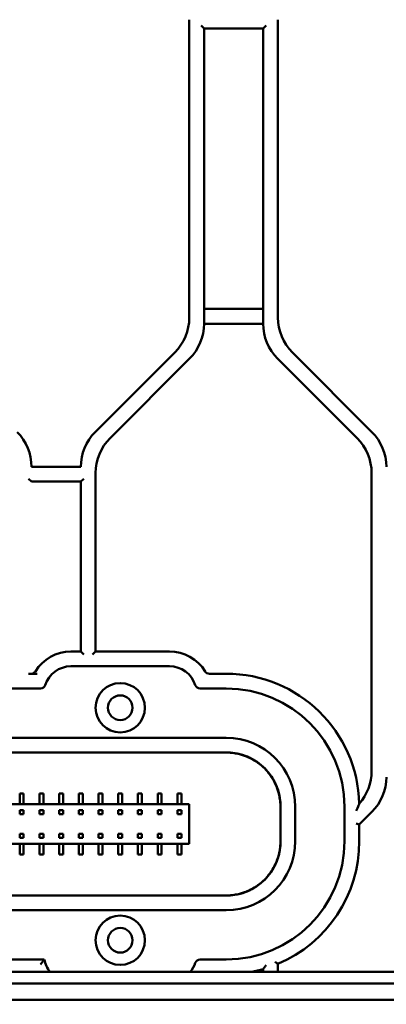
# Model space of a CAD drawing. Header units: millimetres. Extents: x 0 to 14369, y -869 to 2970.
# Tile 280 of 656: x 2054 to 2092, y 398 to 498. Entities that reach past the tile are written whole.
import ezdxf

# ---------------------------------------------------------------- set-up
doc = ezdxf.new("R2010")
doc.units = ezdxf.units.MM
doc.header["$LTSCALE"] = 10
doc.layers.add('Detailumgrenzung (ISO)', color=7, linetype='Continuous', lineweight=25)
doc.layers.add('Sichtbar (ISO)', color=7, linetype='Continuous', lineweight=50)

# ---------------------------------------------------------------- blocks, each defined once
blk = doc.blocks.new('2DDetail3')
at = {"layer": 'Detailumgrenzung (ISO)'}
blk.add_circle((191.4219, 29.8398), 30.9875, dxfattribs=at)

msp = doc.modelspace()

# ---------------------------------------------------------------- linework, layer by layer
at = {"layer": 'Sichtbar (ISO)'}
for p, q in [((2071.518, 497.503), (2071.518, 467.266)), ((2071.518, 497.503), (2071.518, 467.266)), ((2072.718, 496.924), (2073.018, 496.624)), ((2073.018, 466.645), (2073.018, 496.624)), ((2073.018, 496.624), (2079.018, 496.624)), ((2073.018, 496.624), (2073.018, 466.645)), ((2079.018, 496.624), (2079.318, 496.924)), ((2079.018, 496.624), (2079.018, 466.645)), ((2079.018, 466.645), (2079.018, 496.624)), ((2080.518, 467.266), (2080.518, 497.503)), ((2080.518, 497.503), (2080.518, 467.266)), ((2079.018, 468.145), (2073.018, 468.145)), ((2073.018, 468.145), (2079.018, 468.145)), ((2073.018, 466.645), (2079.018, 466.645)), ((2079.018, 466.645), (2073.018, 466.645)), ((2070.053, 463.731), (2061.982, 455.66)), ((2070.053, 463.731), (2061.982, 455.66)), ((2090.053, 455.66), (2081.982, 463.731)), ((2081.982, 463.731), (2090.053, 455.66)), ((2063.482, 455.038), (2071.553, 463.109)), ((2071.553, 463.109), (2063.482, 455.038)), ((2080.482, 463.109), (2088.553, 455.038)), ((2088.553, 455.038), (2080.482, 463.109)), ((2060.518, 452.124), (2055.518, 452.124)), ((2055.218, 450.924), (2055.518, 450.624)), ((2055.518, 450.624), (2060.518, 450.624)), ((2060.518, 450.624), (2060.818, 450.924)), ((2060.518, 450.624), (2060.518, 433.385)), ((2060.518, 433.385), (2060.518, 450.624)), ((2062.018, 433.385), (2062.018, 451.503)), ((2062.018, 451.503), (2062.018, 433.385)), ((2090.018, 451.503), (2090.018, 421.253)), ((2090.018, 421.253), (2090.018, 451.503)), ((2060.518, 433.385), (2059.518, 433.385)), ((2059.518, 433.385), (2060.518, 433.385)), ((2060.818, 433.085), (2060.518, 433.385)), ((2060.518, 433.385), (2060.818, 433.085)), ((2061.718, 433.085), (2062.018, 433.385)), ((2062.018, 433.385), (2061.718, 433.085)), ((2069.518, 433.385), (2062.018, 433.385)), ((2062.018, 433.385), (2069.518, 433.385)), ((2059.518, 431.885), (2069.518, 431.885)), ((2069.518, 431.885), (2059.518, 431.885)), ((2055.218, 431.135), (2056.103, 431.135)), ((2056.103, 431.135), (2055.218, 431.135)), ((2075.268, 431.135), (2073.557, 431.135)), ((2073.557, 431.135), (2075.268, 431.135)), ((2049.518, 429.635), (2056.425, 429.635)), ((2056.425, 429.635), (2049.518, 429.635)), ((2072.61, 429.635), (2075.268, 429.635)), ((2075.268, 429.635), (2072.61, 429.635)), ((2075.268, 424.635), (2003.767, 424.635)), ((2003.767, 424.635), (2075.268, 424.635)), ((2075.279, 423.147), (2003.756, 423.147)), ((2003.757, 423.147), (2075.279, 423.147)), ((2003.767, 423.135), (2075.268, 423.135)), ((2075.268, 423.135), (2003.767, 423.135)), ((2054.318, 418.985), (2054.718, 418.985)), ((2054.318, 417.885), (2054.318, 418.985)), ((2054.718, 418.985), (2054.718, 417.885)), ((2056.318, 418.985), (2056.718, 418.985)), ((2056.318, 417.885), (2056.318, 418.985)), ((2056.718, 418.985), (2056.718, 417.885)), ((2058.318, 418.985), (2058.718, 418.985)), ((2058.318, 417.885), (2058.318, 418.985)), ((2058.718, 418.985), (2058.718, 417.885)), ((2060.318, 418.985), (2060.718, 418.985)), ((2060.318, 417.885), (2060.318, 418.985)), ((2060.718, 418.985), (2060.718, 417.885)), ((2062.318, 418.985), (2062.718, 418.985)), ((2062.318, 417.885), (2062.318, 418.985)), ((2062.718, 418.985), (2062.718, 417.885)), ((2064.318, 418.985), (2064.718, 418.985)), ((2064.318, 417.885), (2064.318, 418.985)), ((2064.718, 418.985), (2064.718, 417.885)), ((2066.318, 418.985), (2066.718, 418.985)), ((2066.318, 417.885), (2066.318, 418.985)), ((2066.718, 418.985), (2066.718, 417.885)), ((2068.318, 418.985), (2068.718, 418.985)), ((2068.318, 417.885), (2068.318, 418.985)), ((2068.718, 418.985), (2068.718, 417.885)), ((2070.318, 418.985), (2070.718, 418.985)), ((2070.318, 417.885), (2070.318, 418.985)), ((2070.718, 418.985), (2070.718, 417.885)), ((2071.518, 417.885), (2007.518, 417.885)), ((2071.518, 413.885), (2071.518, 417.885)), ((2054.718, 417.282), (2054.318, 417.282)), ((2054.318, 417.282), (2054.318, 416.882)), ((2054.318, 416.882), (2054.718, 416.882)), ((2054.718, 416.882), (2054.718, 417.282)), ((2056.718, 417.282), (2056.318, 417.282)), ((2056.318, 417.282), (2056.318, 416.882)), ((2056.318, 416.882), (2056.718, 416.882)), ((2056.718, 416.882), (2056.718, 417.282)), ((2058.718, 417.282), (2058.318, 417.282)), ((2058.318, 417.282), (2058.318, 416.882)), ((2058.318, 416.882), (2058.718, 416.882)), ((2058.718, 416.882), (2058.718, 417.282)), ((2060.718, 417.282), (2060.318, 417.282)), ((2060.318, 417.282), (2060.318, 416.882)), ((2060.318, 417.282), (2060.718, 417.282)), ((2060.318, 416.882), (2060.318, 417.282)), ((2060.318, 416.882), (2060.718, 416.882)), ((2060.718, 416.882), (2060.318, 416.882)), ((2060.718, 416.882), (2060.718, 417.282)), ((2060.718, 417.282), (2060.718, 416.882)), ((2062.318, 417.282), (2062.718, 417.282)), ((2062.318, 416.882), (2062.318, 417.282)), ((2062.718, 416.882), (2062.318, 416.882)), ((2062.718, 417.282), (2062.718, 416.882)), ((2064.318, 417.282), (2064.718, 417.282)), ((2064.318, 416.882), (2064.318, 417.282)), ((2064.718, 416.882), (2064.318, 416.882)), ((2064.718, 417.282), (2064.718, 416.882)), ((2066.318, 417.282), (2066.718, 417.282)), ((2066.318, 416.882), (2066.318, 417.282)), ((2066.718, 416.882), (2066.318, 416.882)), ((2066.718, 417.282), (2066.718, 416.882)), ((2068.318, 417.282), (2068.718, 417.282)), ((2068.318, 416.882), (2068.318, 417.282)), ((2068.318, 417.282), (2068.718, 417.282)), ((2068.318, 416.882), (2068.318, 417.282)), ((2068.718, 416.882), (2068.318, 416.882)), ((2068.718, 416.882), (2068.318, 416.882)), ((2068.718, 417.282), (2068.718, 416.882)), ((2068.718, 417.282), (2068.718, 416.882)), ((2070.318, 417.282), (2070.718, 417.282)), ((2070.318, 416.882), (2070.318, 417.282)), ((2070.318, 417.282), (2070.718, 417.282)), ((2070.318, 416.882), (2070.318, 417.282)), ((2070.718, 416.882), (2070.318, 416.882)), ((2070.718, 416.882), (2070.318, 416.882)), ((2070.718, 417.282), (2070.718, 416.882)), ((2070.718, 417.282), (2070.718, 416.882)), ((2080.768, 414.134), (2080.768, 417.635)), ((2080.768, 417.635), (2080.768, 414.134)), ((2080.78, 417.647), (2080.78, 414.122)), ((2082.267, 414.134), (2082.267, 417.636)), ((2082.267, 417.636), (2082.267, 414.134)), ((2087.268, 417.635), (2087.268, 414.135)), ((2087.268, 414.135), (2087.268, 417.635)), ((2088.768, 415.824), (2090.053, 417.109)), ((2090.053, 417.109), (2088.768, 415.824)), ((2088.468, 415.948), (2088.768, 415.824)), ((2088.768, 415.824), (2088.468, 415.948)), ((2088.768, 414.135), (2088.768, 415.824)), ((2088.768, 415.824), (2088.768, 414.135)), ((2054.318, 414.887), (2054.318, 414.487)), ((2054.718, 414.887), (2054.318, 414.887)), ((2054.718, 414.487), (2054.718, 414.887)), ((2056.318, 414.887), (2056.318, 414.487)), ((2056.718, 414.887), (2056.318, 414.887)), ((2056.718, 414.487), (2056.718, 414.887)), ((2058.318, 414.887), (2058.318, 414.487)), ((2058.718, 414.887), (2058.318, 414.887)), ((2058.718, 414.487), (2058.718, 414.887)), ((2060.318, 414.887), (2060.318, 414.487)), ((2060.718, 414.887), (2060.318, 414.887)), ((2060.318, 414.487), (2060.318, 414.887)), ((2060.318, 414.887), (2060.718, 414.887)), ((2060.718, 414.487), (2060.718, 414.887)), ((2060.718, 414.887), (2060.718, 414.487)), ((2062.318, 414.487), (2062.318, 414.887)), ((2062.318, 414.887), (2062.718, 414.887)), ((2062.718, 414.887), (2062.718, 414.487)), ((2064.318, 414.487), (2064.318, 414.887)), ((2064.318, 414.887), (2064.718, 414.887)), ((2064.718, 414.887), (2064.718, 414.487)), ((2066.318, 414.487), (2066.318, 414.887)), ((2066.318, 414.887), (2066.718, 414.887)), ((2066.718, 414.887), (2066.718, 414.487)), ((2068.318, 414.487), (2068.318, 414.887)), ((2068.318, 414.887), (2068.718, 414.887)), ((2068.318, 414.487), (2068.318, 414.887)), ((2068.318, 414.887), (2068.718, 414.887)), ((2068.718, 414.887), (2068.718, 414.487)), ((2068.718, 414.887), (2068.718, 414.487)), ((2070.318, 414.487), (2070.318, 414.887)), ((2070.318, 414.887), (2070.718, 414.887)), ((2070.318, 414.487), (2070.318, 414.887)), ((2070.318, 414.887), (2070.718, 414.887)), ((2070.718, 414.887), (2070.718, 414.487)), ((2070.718, 414.887), (2070.718, 414.487)), ((2007.518, 413.885), (2071.518, 413.885)), ((2054.318, 414.487), (2054.718, 414.487)), ((2054.318, 412.785), (2054.318, 413.885)), ((2054.718, 413.885), (2054.718, 412.785)), ((2056.318, 414.487), (2056.718, 414.487)), ((2056.318, 412.785), (2056.318, 413.885)), ((2056.718, 413.885), (2056.718, 412.785)), ((2058.318, 414.487), (2058.718, 414.487)), ((2058.318, 412.785), (2058.318, 413.885)), ((2058.718, 413.885), (2058.718, 412.785)), ((2060.318, 414.487), (2060.718, 414.487)), ((2060.718, 414.487), (2060.318, 414.487)), ((2060.318, 412.785), (2060.318, 413.885)), ((2060.718, 413.885), (2060.718, 412.785)), ((2062.718, 414.487), (2062.318, 414.487)), ((2062.318, 412.785), (2062.318, 413.885)), ((2062.718, 413.885), (2062.718, 412.785)), ((2064.718, 414.487), (2064.318, 414.487)), ((2064.318, 412.785), (2064.318, 413.885)), ((2064.718, 413.885), (2064.718, 412.785)), ((2066.718, 414.487), (2066.318, 414.487)), ((2066.318, 412.785), (2066.318, 413.885)), ((2066.718, 413.885), (2066.718, 412.785)), ((2068.718, 414.487), (2068.318, 414.487)), ((2068.718, 414.487), (2068.318, 414.487)), ((2068.318, 412.785), (2068.318, 413.885)), ((2068.718, 413.885), (2068.718, 412.785)), ((2070.718, 414.487), (2070.318, 414.487)), ((2070.718, 414.487), (2070.318, 414.487)), ((2070.318, 412.785), (2070.318, 413.885)), ((2070.718, 413.885), (2070.718, 412.785)), ((2080.78, 414.122), (2080.78, 414.122)), ((2054.718, 412.785), (2054.318, 412.785)), ((2056.718, 412.785), (2056.318, 412.785)), ((2058.718, 412.785), (2058.318, 412.785)), ((2060.718, 412.785), (2060.318, 412.785)), ((2062.718, 412.785), (2062.318, 412.785)), ((2064.718, 412.785), (2064.318, 412.785)), ((2066.718, 412.785), (2066.318, 412.785)), ((2068.718, 412.785), (2068.318, 412.785)), ((2070.718, 412.785), (2070.318, 412.785)), ((2003.756, 408.622), (2075.279, 408.622)), ((2075.279, 408.622), (2003.757, 408.622)), ((2003.767, 408.635), (2075.268, 408.635)), ((2075.268, 408.635), (2003.767, 408.635)), ((2003.767, 407.135), (2075.268, 407.135)), ((2075.268, 407.135), (2003.767, 407.135)), ((2056.814, 402.135), (2022.61, 402.135)), ((2022.61, 402.135), (2056.814, 402.135)), ((2075.268, 402.135), (2072.61, 402.135)), ((2072.61, 402.135), (2075.268, 402.135)), ((2080.518, 400.885), (2080.518, 401.697)), ((2080.518, 401.697), (2080.518, 400.885)), ((2104.534, 400.885), (1991.667, 400.885)), ((2079.018, 401.166), (2079.018, 400.885)), ((2079.018, 400.885), (2079.018, 401.166)), ((2105.244, 399.698), (1991.067, 399.698)), ((2039.518, 398.039), (2105.244, 398.039))]:
    msp.add_line(p, q, dxfattribs=at)
for centre, radius in [((2064.518, 427.685), 2.5), ((2064.518, 427.685), 2.5), ((2064.518, 427.685), 2.5), ((2064.518, 427.685), 1.25), ((2064.518, 404.085), 2.5), ((2064.518, 404.085), 2.5), ((2064.518, 404.085), 2.5), ((2064.518, 404.085), 1.25)]:
    msp.add_circle(centre, radius, dxfattribs=at)
for centre, radius, start, end in [((2066.518, 467.266), 5, 315, 0), ((2066.518, 467.266), 5, 315, 0), ((2068.018, 466.645), 5, 315, 0), ((2068.018, 466.645), 5, 315, 0), ((2084.018, 466.645), 5, 180, 225), ((2084.018, 466.645), 5, 180, 225), ((2085.518, 467.266), 5, 180, 225), ((2085.518, 467.266), 5, 180, 225), ((2050.518, 452.124), 5, 0, 45), ((2050.518, 452.124), 5, 0, 45), ((2065.518, 452.124), 5, 135, 180), ((2065.518, 452.124), 5, 135, 180), ((2086.518, 452.124), 5, 0, 45), ((2086.518, 452.124), 5, 0, 45), ((2067.018, 451.503), 5, 135, 180), ((2067.018, 451.503), 5, 135, 180), ((2085.018, 451.503), 5, 0, 45), ((2085.018, 451.503), 5, 0, 45), ((2059.518, 429.135), 4.25, 90, 148.24314), ((2059.518, 429.135), 4.25, 90, 148.24314), ((2069.518, 429.135), 4.25, 31.75686, 90), ((2069.518, 429.135), 4.25, 31.75686, 90), ((2059.518, 429.135), 2.75, 90, 162.07979), ((2059.518, 429.135), 2.75, 90, 162.07979), ((2069.518, 429.135), 2.75, 17.92021, 90), ((2069.518, 429.135), 2.75, 17.92021, 90), ((2055.479, 431.635), 0.5, 274.45908, 328.24314), ((2055.479, 431.635), 0.5, 274.45908, 328.24314), ((2073.557, 431.635), 0.5, 211.75686, 270), ((2073.557, 431.635), 0.5, 211.75686, 270), ((2075.268, 417.635), 13.5, 1.30376, 90), ((2075.268, 417.635), 13.5, 1.30376, 90), ((2056.425, 430.135), 0.5, 270, 342.07979), ((2056.425, 430.135), 0.5, 270, 342.07979), ((2072.61, 430.135), 0.5, 197.92021, 270), ((2072.61, 430.135), 0.5, 197.92021, 270), ((2075.268, 417.635), 12, 0, 90), ((2075.268, 417.635), 12, 0, 90), ((2085.018, 421.253), 5, 318.52987, 0), ((2085.018, 421.253), 5, 318.52987, 0), ((2086.518, 420.645), 5, 315, 0), ((2086.518, 420.645), 5, 315, 0), ((2075.268, 414.135), 12, 270, 0), ((2075.268, 414.135), 12, 270, 0), ((2075.268, 414.135), 13.5, 292.88538, 0), ((2075.268, 414.135), 13.5, 292.88538, 0), ((2059.518, 402.635), 2.75, 190.47568, 219.5212), ((2059.518, 402.635), 2.75, 190.47568, 219.5212), ((2069.518, 402.635), 2.75, 320.4788, 342.07979), ((2069.518, 402.635), 2.75, 320.4788, 342.07979), ((2072.61, 401.635), 0.5, 90, 162.07979), ((2072.61, 401.635), 0.5, 90, 162.07979), ((2075.268, 414.135), 13.5, 281.04366, 286.12762), ((2075.268, 414.135), 13.5, 281.04366, 286.12762)]:
    msp.add_arc(centre, radius, start, end, dxfattribs=at)
for centre, major_axis in [((2075.266, 417.634), (-4.951, -4.951)), ((2075.266, 417.634), (-4.951, -4.951)), ((2075.266, 414.136), (-4.951, 4.951)), ((2075.266, 414.136), (-4.951, 4.951))]:
    msp.add_ellipse(centre, major_axis=major_axis, ratio=0.999695, start_param=2.356347, end_param=3.926839, dxfattribs=at)
for points, knots in [([(2080.768, 417.635), (2080.768, 417.828), (2080.757, 418.023), (2080.693, 418.629), (2080.602, 419.039), (2080.329, 419.826), (2080.148, 420.205), (2079.709, 420.904), (2079.453, 421.225), (2078.895, 421.788), (2078.577, 422.047), (2077.882, 422.491), (2077.505, 422.676), (2076.721, 422.956), (2076.312, 423.05), (2075.69, 423.122), (2075.478, 423.134), (2075.268, 423.135)], [-2.8408259, -2.8408259, -2.8408259, -2.8408259, -2.7842493, -2.7842493, -2.6652324, -2.6652324, -2.5462155, -2.5462155, -2.4271986, -2.4271986, -2.3082803, -2.3082803, -2.1893619, -2.1893619, -2.0704436, -2.0704436, -2.0089077, -2.0089077, -2.0089077, -2.0089077]), ([(2075.269, 423.135), (2075.462, 423.134), (2075.657, 423.124), (2076.261, 423.06), (2076.671, 422.969), (2077.459, 422.696), (2077.838, 422.515), (2078.537, 422.077), (2078.858, 421.82), (2079.421, 421.262), (2079.68, 420.944), (2080.124, 420.249), (2080.309, 419.872), (2080.589, 419.088), (2080.683, 418.679), (2080.756, 418.057), (2080.768, 417.845), (2080.768, 417.635)], [-2.3258748, -2.3258748, -2.3258748, -2.3258748, -2.2693864, -2.2693864, -2.1503695, -2.1503695, -2.0313526, -2.0313526, -1.9123357, -1.9123357, -1.7934173, -1.7934173, -1.674499, -1.674499, -1.5555806, -1.5555806, -1.493991, -1.493991, -1.493991, -1.493991]), ([(2080.78, 417.647), (2080.779, 418.225), (2080.683, 418.801), (2080.504, 419.348), (2080.325, 419.895), (2080.062, 420.414), (2079.725, 420.882), (2079.558, 421.114), (2079.372, 421.334), (2079.169, 421.536), (2078.964, 421.741), (2078.742, 421.929), (2078.506, 422.098), (2078.039, 422.434), (2077.52, 422.695), (2076.974, 422.874), (2076.428, 423.052), (2075.853, 423.146), (2075.279, 423.147)], [0.0000034, 0.0000034, 0.0000034, 0.0000034, 0.2, 0.2, 0.2, 0.4, 0.4, 0.4, 0.4993949, 0.4993949, 0.4993949, 0.6, 0.6, 0.6, 0.8, 0.8, 0.8, 1, 1, 1, 1]), ([(2075.279, 423.147), (2075.652, 423.147), (2076.024, 423.109), (2076.756, 422.959), (2077.114, 422.846), (2078.142, 422.404), (2078.711, 421.994), (2079.626, 421.079), (2080.036, 420.509), (2080.479, 419.482), (2080.591, 419.125), (2080.742, 418.391), (2080.78, 418.019), (2080.78, 417.647)], [0.0000067, 0.0000067, 0.0000067, 0.0000067, 0.1119161, 0.1119161, 0.2239905, 0.2239905, 0.446727, 0.446727, 0.669528, 0.669528, 0.781631, 0.781631, 0.8939165, 0.8939165, 0.8939165, 0.8939165]), ([(2088.461, 417.224), (2088.462, 417.226), (2088.463, 417.228), (2088.508, 417.321), (2088.55, 417.415), (2088.634, 417.607), (2088.671, 417.698), (2088.717, 417.816), (2088.732, 417.854), (2088.749, 417.9), (2088.755, 417.916), (2088.762, 417.935), (2088.763, 417.94), (2088.764, 417.942), (2088.764, 417.942), (2088.764, 417.942)], [-0.0006019, -0.0006019, -0.0006019, -0.0006019, 0, 0, 0.0302993, 0.0302993, 0.0640649, 0.0640649, 0.0850567, 0.0850567, 0.0982027, 0.0982027, 0.1068063, 0.1068063, 0.1086646, 0.1086646, 0.1086646, 0.1086646]), ([(2088.764, 417.942), (2088.764, 417.942), (2088.764, 417.942), (2088.763, 417.94), (2088.762, 417.935), (2088.755, 417.916), (2088.749, 417.9), (2088.732, 417.854), (2088.717, 417.816), (2088.671, 417.698), (2088.634, 417.607), (2088.55, 417.415), (2088.508, 417.321), (2088.463, 417.228), (2088.462, 417.226), (2088.461, 417.224)], [-0.1086646, -0.1086646, -0.1086646, -0.1086646, -0.1068063, -0.1068063, -0.0982027, -0.0982027, -0.0850567, -0.0850567, -0.0640649, -0.0640649, -0.0302993, -0.0302993, 0, 0, 0.0006019, 0.0006019, 0.0006019, 0.0006019]), ([(2075.268, 408.635), (2075.478, 408.635), (2075.69, 408.647), (2076.312, 408.719), (2076.721, 408.814), (2077.505, 409.093), (2077.882, 409.278), (2078.577, 409.722), (2078.895, 409.981), (2079.453, 410.544), (2079.709, 410.865), (2080.148, 411.564), (2080.329, 411.943), (2080.602, 412.731), (2080.693, 413.141), (2080.757, 413.746), (2080.768, 413.941), (2080.768, 414.134)], [-2.3414325, -2.3414325, -2.3414325, -2.3414325, -2.2798967, -2.2798967, -2.1609783, -2.1609783, -2.04206, -2.04206, -1.9231416, -1.9231416, -1.8041247, -1.8041247, -1.6851078, -1.6851078, -1.5660909, -1.5660909, -1.5095143, -1.5095143, -1.5095143, -1.5095143]), ([(2080.768, 414.134), (2080.768, 413.941), (2080.757, 413.746), (2080.693, 413.141), (2080.602, 412.731), (2080.329, 411.943), (2080.148, 411.564), (2079.709, 410.865), (2079.453, 410.544), (2078.895, 409.981), (2078.577, 409.722), (2077.882, 409.278), (2077.505, 409.093), (2076.721, 408.814), (2076.312, 408.719), (2075.69, 408.647), (2075.479, 408.635), (2075.269, 408.635)], [1.5069106, 1.5069106, 1.5069106, 1.5069106, 1.5634897, 1.5634897, 1.6825066, 1.6825066, 1.8015235, 1.8015235, 1.9205404, 1.9205404, 2.0394588, 2.0394588, 2.1583771, 2.1583771, 2.2772955, 2.2772955, 2.3387946, 2.3387946, 2.3387946, 2.3387946]), ([(2075.279, 408.622), (2075.653, 408.622), (2076.027, 408.66), (2076.761, 408.812), (2077.12, 408.925), (2078.146, 409.369), (2078.715, 409.778), (2079.629, 410.694), (2080.038, 411.263), (2080.48, 412.29), (2080.592, 412.647), (2080.742, 413.378), (2080.78, 413.749), (2080.78, 414.122)], [-0.895123, -0.895123, -0.895123, -0.895123, -0.782272, -0.782272, -0.669242, -0.669242, -0.4460262, -0.4460262, -0.2235471, -0.2235471, -0.1116902, -0.1116902, -0.0000071, -0.0000071, -0.0000071, -0.0000071]), ([(2080.78, 414.122), (2080.78, 413.545), (2080.684, 412.97), (2080.505, 412.424), (2080.326, 411.877), (2080.063, 411.357), (2079.727, 410.89), (2079.559, 410.657), (2079.373, 410.436), (2079.169, 410.233), (2078.965, 410.029), (2078.745, 409.842), (2078.511, 409.674), (2078.044, 409.338), (2077.524, 409.076), (2076.977, 408.897), (2076.43, 408.718), (2075.855, 408.622), (2075.279, 408.622)], [0, 0, 0, 0, 0.2, 0.2, 0.2, 0.4, 0.4, 0.4, 0.499929, 0.499929, 0.499929, 0.6, 0.6, 0.6, 0.8, 0.8, 0.8, 1, 1, 1, 1]), ([(2056.814, 402.135), (2056.814, 402.135), (2056.81, 402.13), (2056.792, 402.109), (2056.775, 402.089), (2056.728, 402.03), (2056.695, 401.99), (2056.625, 401.9), (2056.587, 401.851), (2056.508, 401.748), (2056.468, 401.693), (2056.427, 401.637), (2056.426, 401.636), (2056.425, 401.635)], [0.09341858, 0.09341858, 0.09341858, 0.09341858, 0.10621496, 0.10621496, 0.12403636, 0.12403636, 0.14611715, 0.14611715, 0.16768171, 0.16768171, 0.18977528, 0.18977528, 0.19019595, 0.19019595, 0.19019595, 0.19019595]), ([(2056.425, 401.635), (2056.426, 401.636), (2056.427, 401.637), (2056.468, 401.693), (2056.508, 401.748), (2056.587, 401.851), (2056.625, 401.9), (2056.695, 401.99), (2056.728, 402.03), (2056.775, 402.089), (2056.792, 402.109), (2056.81, 402.13), (2056.814, 402.135), (2056.814, 402.135)], [-0.19019585, -0.19019585, -0.19019585, -0.19019585, -0.18977528, -0.18977528, -0.16768171, -0.16768171, -0.14611715, -0.14611715, -0.12403636, -0.12403636, -0.10621496, -0.10621496, -0.09341858, -0.09341858, -0.09341858, -0.09341858]), ([(2080.218, 401.898), (2080.219, 401.897), (2080.219, 401.897), (2080.246, 401.879), (2080.272, 401.861), (2080.322, 401.828), (2080.346, 401.811), (2080.401, 401.775), (2080.43, 401.756), (2080.474, 401.726), (2080.491, 401.715), (2080.512, 401.701), (2080.518, 401.697), (2080.518, 401.697)], [-0.10422954, -0.10422954, -0.10422954, -0.10422954, -0.10393415, -0.10393415, -0.09454869, -0.09454869, -0.08536245, -0.08536245, -0.07263392, -0.07263392, -0.06188394, -0.06188394, -0.05196707, -0.05196707, -0.05196707, -0.05196707]), ([(2080.518, 401.697), (2080.518, 401.697), (2080.512, 401.701), (2080.491, 401.715), (2080.474, 401.726), (2080.43, 401.756), (2080.401, 401.775), (2080.346, 401.811), (2080.322, 401.828), (2080.272, 401.861), (2080.246, 401.879), (2080.219, 401.897), (2080.219, 401.897), (2080.218, 401.898)], [0.05196707, 0.05196707, 0.05196707, 0.05196707, 0.06188394, 0.06188394, 0.07263392, 0.07263392, 0.08536245, 0.08536245, 0.09454869, 0.09454869, 0.10393415, 0.10393415, 0.10422954, 0.10422954, 0.10422954, 0.10422954]), ([(2079.018, 401.166), (2079.018, 401.166), (2079.021, 401.17), (2079.032, 401.185), (2079.042, 401.198), (2079.07, 401.235), (2079.09, 401.262), (2079.141, 401.331), (2079.173, 401.374), (2079.242, 401.467), (2079.279, 401.518), (2079.316, 401.569), (2079.317, 401.57), (2079.318, 401.571)], [-0.06401923, -0.06401923, -0.06401923, -0.06401923, -0.05673622, -0.05673622, -0.04810806, -0.04810806, -0.0355236, -0.0355236, -0.01861545, -0.01861545, 0, 0, 0.00041584, 0.00041584, 0.00041584, 0.00041584]), ([(2079.318, 401.571), (2079.317, 401.57), (2079.316, 401.569), (2079.279, 401.518), (2079.242, 401.467), (2079.173, 401.374), (2079.141, 401.331), (2079.09, 401.262), (2079.07, 401.235), (2079.042, 401.198), (2079.032, 401.185), (2079.021, 401.17), (2079.018, 401.166), (2079.018, 401.166)], [-0.00041584, -0.00041584, -0.00041584, -0.00041584, 0, 0, 0.01861545, 0.01861545, 0.0355236, 0.0355236, 0.04810806, 0.04810806, 0.05673622, 0.05673622, 0.06401923, 0.06401923, 0.06401923, 0.06401923])]:
    msp.add_open_spline(points, degree=3, knots=knots, dxfattribs=at)

# ---------------------------------------------------------------- block references
at = {"layer": 'Detailumgrenzung (ISO)', "xscale": 10, "yscale": 10, "zscale": 10}
msp.add_blockref('2DDetail3', (0, 0), dxfattribs=at)

doc.saveas('drawing.dxf')
